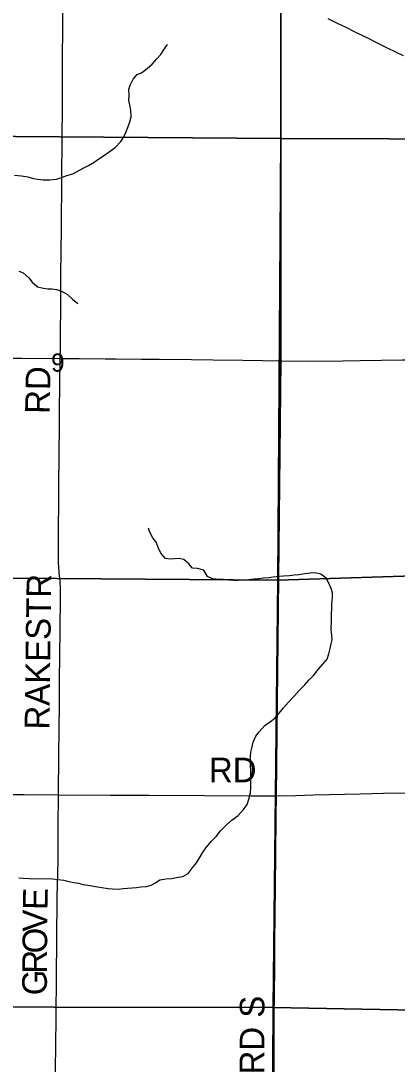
# Model space of a CAD drawing. Extents: x -87 to 2145, y -2128 to 440.
# Drawn here: x -45.448 to -44.58, y -696.227 to -693.821 of the extents above; entities that cross this region are included whole.
import ezdxf

# ---------------------------------------------------------------- set-up
doc = ezdxf.new("R2010")
doc.units = 0
for name, color, linetype in [('GM_X_County_Road', 7, 'Continuous'), ('GM_X_County_Road_Text', 7, 'Continuous'), ('GM_X_Minor_River', 7, 'Continuous'), ('GM_X_Section', 7, 'Continuous'), ('GM_X_Section_Text', 7, 'Continuous'), ('GM_X_State_Route', 7, 'Continuous'), ('GM_X_Township_Road', 7, 'Continuous'), ('GM_X_Township_Road_Text', 7, 'Continuous'), ('GM_X_Township_Text', 7, 'Continuous')]:
    doc.layers.add(name, color=color, linetype=linetype)

msp = doc.modelspace()

# ---------------------------------------------------------------- linework, layer by layer
at = {"layer": 'GM_X_County_Road'}
for points in [[(-45.3574, -694.5997), (-45.3571, -694.5782), (-45.3563, -694.4453), (-45.3559, -694.4049), (-45.3547, -694.3012), (-45.3534, -694.1813), (-45.3527, -694.0962), (-45.3522, -694.0167), (-45.352, -693.9602), (-45.3519, -693.908), (-45.3516, -693.8378), (-45.3515, -693.7961), (-45.3514, -693.7446), (-45.351, -693.6632), (-45.3502, -693.511)], [(-44.7399, -693.8155), (-44.7184, -693.8261), (-44.699, -693.8356), (-44.6778, -693.8461), (-44.6601, -693.8549), (-44.6459, -693.8618), (-44.6327, -693.8683), (-44.62, -693.8747), (-44.6051, -693.882), (-44.5823, -693.8932), (-44.5664, -693.901)], [(-45.3613, -695.6055), (-45.3607, -695.5129), (-45.3601, -695.4557), (-45.3592, -695.3948), (-45.3587, -695.342), (-45.3576, -695.2259), (-45.3565, -695.15), (-45.3564, -695.142), (-45.3567, -695.13), (-45.3579, -695.113), (-45.3597, -695.0938), (-45.3606, -695.0789), (-45.3611, -695.0714), (-45.3613, -695.064), (-45.3613, -695.0018), (-45.3607, -694.9223), (-45.3607, -694.8788), (-45.3601, -694.8347), (-45.3593, -694.7385), (-45.359, -694.7204), (-45.3574, -694.5997)], [(-44.859, -695.6076), (-44.8142, -695.6068), (-44.7732, -695.6059), (-44.6658, -695.6031), (-44.6115, -695.6017), (-44.559, -695.6008), (-44.5267, -695.5999), (-44.4933, -695.5987), (-44.4019, -695.5956), (-44.3339, -695.5935), (-44.275, -695.5921), (-44.2233, -695.5908), (-44.152, -695.5893), (-44.0856, -695.588), (-44.0361, -695.5873), (-43.9624, -695.5855), (-43.875, -695.5846), (-43.8701, -695.5846)], [(-45.8652, -695.6023), (-45.7782, -695.6034), (-45.6924, -695.6041), (-45.5029, -695.6049), (-45.4407, -695.6052), (-45.3613, -695.6055)], [(-45.3739, -696.9653), (-45.3724, -696.8411), (-45.3727, -696.692), (-45.3726, -696.6113), (-45.3725, -696.579), (-45.3723, -696.5578), (-45.3707, -696.4354), (-45.3704, -696.4), (-45.3692, -696.3155), (-45.3681, -696.2323), (-45.3676, -696.1907), (-45.3667, -696.1118), (-45.3659, -696.0291), (-45.3653, -695.9347), (-45.3649, -695.9055), (-45.3645, -695.8769), (-45.3642, -695.8415), (-45.3632, -695.7881), (-45.3625, -695.7564), (-45.3618, -695.6794), (-45.3613, -695.6055)], [(-45.3613, -695.6055), (-45.2425, -695.6062), (-45.1524, -695.6066), (-45.0244, -695.6074), (-44.9175, -695.6079), (-44.859, -695.6076)]]:
    msp.add_lwpolyline(points, dxfattribs=at)
at = {"layer": 'GM_X_Minor_River'}
for points in [[(-45.4632, -694.1765), (-45.4465, -694.1784), (-45.4321, -694.1803), (-45.4189, -694.1848), (-45.4094, -694.1861), (-45.3964, -694.1872), (-45.3816, -694.1876), (-45.3663, -694.1857), (-45.3525, -694.1811), (-45.3418, -694.1779), (-45.328, -694.1737), (-45.3129, -694.1654), (-45.3033, -694.1599), (-45.2921, -694.1541), (-45.279, -694.1465), (-45.2685, -694.1391), (-45.2573, -694.1318), (-45.2395, -694.119), (-45.2298, -694.112), (-45.2178, -694.0994), (-45.211, -694.0886), (-45.2059, -694.0781), (-45.2014, -694.0672), (-45.197, -694.0541), (-45.194, -694.0424), (-45.1948, -694.0272), (-45.1968, -694.0143), (-45.1989, -694.0044), (-45.1987, -693.9934), (-45.1991, -693.9793), (-45.1958, -693.9692), (-45.1891, -693.9557), (-45.1797, -693.945), (-45.1697, -693.9411), (-45.1569, -693.9308), (-45.1456, -693.9205), (-45.1347, -693.9086), (-45.1257, -693.8986), (-45.1194, -693.8882), (-45.1103, -693.8755)], [(-45.4529, -694.3982), (-45.4431, -694.4019), (-45.4296, -694.4136), (-45.4218, -694.4237), (-45.4099, -694.4343), (-45.3958, -694.4376), (-45.3863, -694.4386), (-45.3764, -694.4389), (-45.3662, -694.4406), (-45.3533, -694.4448), (-45.3409, -694.4519), (-45.329, -694.4628), (-45.317, -694.4723)], [(-44.732, -695.1887), (-44.7313, -695.1758), (-44.7311, -695.1659), (-44.7296, -695.1507), (-44.7298, -695.14), (-44.7322, -695.1296), (-44.738, -695.1173), (-44.7439, -695.1057), (-44.7563, -695.0967), (-44.7699, -695.0941), (-44.7806, -695.0946), (-44.7936, -695.0962), (-44.8069, -695.0981), (-44.8176, -695.099), (-44.8283, -695.1003), (-44.8424, -695.1015), (-44.8524, -695.1024), (-44.8661, -695.1039), (-44.8757, -695.1049), (-44.8886, -695.1064), (-44.9001, -695.1073), (-44.9104, -695.1086), (-44.9226, -695.1098), (-44.9341, -695.1107), (-44.9466, -695.1112), (-44.9573, -695.1117), (-44.9683, -695.111), (-44.9816, -695.1092), (-44.9912, -695.109), (-45.006, -695.1075), (-45.0177, -695.1018), (-45.0265, -695.0875), (-45.0409, -695.0834), (-45.0527, -695.0827), (-45.0608, -695.073), (-45.072, -695.0632), (-45.083, -695.061), (-45.0937, -695.0616), (-45.104, -695.0621), (-45.1147, -695.0607), (-45.125, -695.0482), (-45.1309, -695.0367), (-45.1363, -695.0228), (-45.1437, -695.0131), (-45.1507, -695), (-45.1539, -694.9904)], [(-45.4525, -695.7973), (-45.4426, -695.7975), (-45.4293, -695.7982), (-45.3749, -695.7994), (-45.3623, -695.8005), (-45.3494, -695.8023), (-45.3369, -695.8053), (-45.3263, -695.8078), (-45.3149, -695.8096), (-45.3043, -695.8121), (-45.2941, -695.8142), (-45.2713, -695.8178), (-45.2618, -695.8192), (-45.2466, -695.8218), (-45.2367, -695.8224), (-45.2238, -695.8231), (-45.212, -695.8218), (-45.2024, -695.8209), (-45.1917, -695.82), (-45.1818, -695.8191), (-45.1715, -695.8178), (-45.1581, -695.817), (-45.1474, -695.8138), (-45.1374, -695.8087), (-45.1277, -695.802), (-45.114, -695.7997), (-45.1006, -695.7988), (-45.0853, -695.7957), (-45.075, -695.7937), (-45.0627, -695.7871), (-45.0532, -695.7747), (-45.0431, -695.7628), (-45.0371, -695.7522), (-45.0289, -695.7391), (-45.0206, -695.7267), (-45.0089, -695.7124), (-44.9976, -695.7016), (-44.9878, -695.6889), (-44.9738, -695.6747), (-44.9606, -695.6632), (-44.9474, -695.6532), (-44.9349, -695.6398), (-44.9263, -695.6278), (-44.9222, -695.6157), (-44.9185, -695.6009), (-44.9178, -695.5887), (-44.9179, -695.5757), (-44.918, -695.5647), (-44.9177, -695.5502), (-44.9182, -695.538), (-44.9187, -695.5269), (-44.9182, -695.517), (-44.9176, -695.5075), (-44.9158, -695.498), (-44.9121, -695.4843), (-44.9061, -695.47), (-44.8983, -695.4603), (-44.8854, -695.4461), (-44.8722, -695.4365), (-44.8621, -695.4287), (-44.8527, -695.4171), (-44.8422, -695.4048), (-44.8312, -695.3917), (-44.8176, -695.3779), (-44.8063, -695.3652), (-44.7938, -695.3526), (-44.7829, -695.3406), (-44.7735, -695.3302), (-44.7614, -695.316), (-44.752, -695.3044), (-44.7419, -695.2925), (-44.7382, -695.2804), (-44.7349, -695.2679), (-44.7323, -695.2576), (-44.7302, -695.2482), (-44.7311, -695.2375), (-44.7324, -695.2249), (-44.7319, -695.2032), (-44.732, -695.1887)]]:
    msp.add_lwpolyline(points, dxfattribs=at)
at = {"layer": 'GM_X_Section'}
for points in [[(-45.8274, -693.0842), (-44.8494, -693.0853), (-44.8488, -694.0921), (-45.8699, -694.0845), (-45.8577, -693.0847)], [(-44.8252, -693.0854), (-43.8397, -693.0904), (-43.8497, -694.0955), (-44.8488, -694.0921), (-44.8494, -693.0853)], [(-45.8699, -694.0845), (-44.8488, -694.0921), (-44.8557, -695.1105), (-45.8763, -695.1033)], [(-44.8488, -694.0921), (-43.8497, -694.0955), (-43.8653, -695.0793), (-44.8557, -695.1105)], [(-44.8557, -695.1105), (-43.8653, -695.0793), (-43.8768, -696.0847), (-44.4158, -696.1045), (-44.866, -696.0959)], [(-45.8763, -695.1033), (-44.8557, -695.1105), (-44.866, -696.0959), (-45.8769, -696.0942)], [(-45.8769, -696.0942), (-44.866, -696.0959), (-44.8725, -697.1124), (-45.8845, -697.1115)], [(-44.866, -696.0959), (-44.4158, -696.1045), (-43.8768, -696.0847), (-43.8885, -697.1015), (-44.8725, -697.1124)]]:
    msp.add_lwpolyline(points, close=True, dxfattribs=at)
at = {"layer": 'GM_X_State_Route'}
for points in [[(-45.4958, -694.5985), (-45.4461, -694.5988), (-45.3574, -694.5997), (-45.3532, -694.5997), (-45.3141, -694.5997), (-45.2536, -694.6004), (-45.2295, -694.6005), (-45.17, -694.6008), (-45.129, -694.601), (-45.055, -694.6018), (-45.0049, -694.6024), (-44.9362, -694.6034), (-44.891, -694.6041), (-44.848, -694.6047)], [(-44.848, -694.6047), (-44.8463, -694.6048), (-44.7876, -694.6055), (-44.7057, -694.6047), (-44.6659, -694.6042), (-44.6165, -694.6034), (-44.5688, -694.6028), (-44.5344, -694.6024), (-44.4948, -694.6016), (-44.4574, -694.6011), (-44.4181, -694.6006), (-44.3527, -694.5995), (-44.3212, -694.5988), (-44.2469, -694.5973), (-44.1832, -694.5962), (-44.1489, -694.5957), (-44.1103, -694.5953), (-44.0812, -694.5947), (-44.0524, -694.5943), (-43.9378, -694.5931), (-43.8712, -694.5924), (-43.8522, -694.5923)]]:
    msp.add_lwpolyline(points, dxfattribs=at)
at = {"layer": 'GM_X_Township_Road'}
msp.add_lwpolyline([(-44.8664, -696.8139), (-44.8661, -696.7962), (-44.8659, -696.7639), (-44.8659, -696.7366), (-44.8658, -696.6781), (-44.8659, -696.6153), (-44.8658, -696.5905), (-44.8657, -696.5607), (-44.8657, -696.522), (-44.8654, -696.3873), (-44.8653, -696.2823), (-44.8648, -696.2233), (-44.8645, -696.1767), (-44.8642, -696.1195), (-44.8634, -696.0075), (-44.8627, -695.9461), (-44.8615, -695.8173), (-44.8607, -695.7447), (-44.8597, -695.6558), (-44.859, -695.6076)], dxfattribs=at)
at = {"layer": 'GM_X_Township_Text'}
for points in [[(-44.8655, -696.2818), (-44.865, -696.2227), (-44.8648, -696.1761), (-44.8645, -696.119), (-44.8636, -696.007), (-44.863, -695.9456), (-44.8617, -695.8168), (-44.861, -695.7442), (-44.8599, -695.6552), (-44.8592, -695.6071), (-44.8483, -694.6042), (-44.8485, -693.7611)], [(-44.8485, -693.7611), (-44.8483, -694.6042), (-44.8592, -695.6071), (-44.8599, -695.6552), (-44.861, -695.7442), (-44.8617, -695.8168), (-44.863, -695.9456), (-44.8636, -696.007), (-44.8645, -696.119), (-44.8648, -696.1761), (-44.865, -696.2227), (-44.8655, -696.2818)]]:
    msp.add_lwpolyline(points, dxfattribs=at)

# ---------------------------------------------------------------- texts
at = {"layer": 'GM_X_County_Road_Text'}
for s, height, rotation, p in [('RD', 0.05682, 89.0161, (-45.3817, -694.7276)), ('RAKESTR', 0.05682, 89.2505, (-45.3826, -695.4554)), ('RD', 0.05682, 0, (-45.0144, -695.5767)), ('E', 0.0568, 88.6885, (-45.387, -695.8716)), ('V', 0.0568, 89.5519, (-45.3873, -695.9214)), ('O', 0.0568, 89.5774, (-45.3877, -695.9714)), ('R', 0.0568, 89.5831, (-45.3881, -696.0181)), ('G', 0.0568, 89.5774, (-45.3884, -696.0681))]:
    msp.add_text(s, height=height, rotation=rotation, dxfattribs=at).set_placement(p)
at = {"layer": 'GM_X_Section_Text'}
msp.add_text('9', height=0.0419, rotation=0, dxfattribs=at).set_placement((-45.3785, -694.6298))
at = {"layer": 'GM_X_Township_Road_Text'}
msp.add_text('WASHINGTON RD S', height=0.056818, rotation=89.8516, dxfattribs=at).set_placement((-44.8882, -696.795))

doc.saveas('drawing.dxf')
